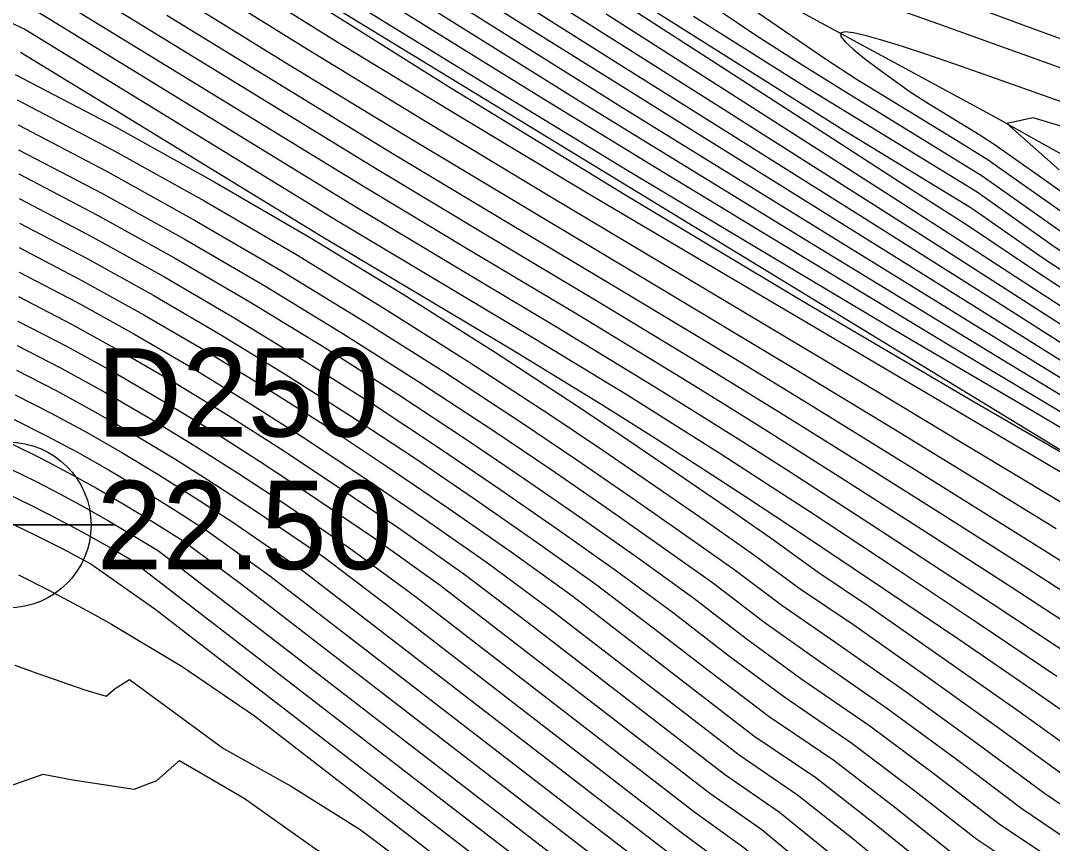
# Model space of a CAD drawing. Extents: x 2356077 to 2359823, y 225951 to 227822.
# Drawn here: x 2356756.31 to 2356785.48, y 227155.32 to 227178.59 of the extents above; entities that cross this region are included whole.
import ezdxf

# ---------------------------------------------------------------- set-up
doc = ezdxf.new("R2010")
doc.units = 0
for name, color, linetype in [('DTM Contours Major', 7, 'Continuous'), ('DTM Contours Minor', 7, 'Continuous'), ('Exist DTM Breakline', 7, 'Continuous'), ('Exist DTM Regular Point CELL', 7, 'Continuous'), ('Exist DTM Regular Point Cogo Elevation', 7, 'Continuous'), ('Exist DTM Regular Point Cogo Number', 7, 'Continuous'), ('PH Exist DTM Breakline', 7, 'Continuous')]:
    doc.layers.add(name, color=color, linetype=linetype)

msp = doc.modelspace()

# ---------------------------------------------------------------- linework, layer by layer
at = {"layer": 'DTM Contours Major'}
for points in [[(2356771.984, 227179.958), (2356775.852, 227177.461), (2356779.548, 227175.08), (2356781.342, 227173.918), (2356783.11, 227172.784), (2356784.89, 227171.594), (2356788.41, 227169.279), (2356790.16, 227168.143), (2356791.913, 227167.028), (2356793.603, 227165.918), (2356795.466, 227164.749), (2356805.131, 227158.836), (2356806.495, 227158.436), (2356807.844, 227158.101), (2356809.226, 227157.423), (2356811.927, 227156.752), (2356813.277, 227155.85), (2356816.951, 227151.278), (2356818.724, 227149.377)], [(2356762.219, 227179.9), (2356765.26, 227177.995), (2356768.642, 227175.932), (2356772.236, 227173.778), (2356775.914, 227171.598), (2356786.008, 227165.659), (2356789.013, 227163.876), (2356791.921, 227162.122), (2356794.706, 227160.399), (2356797.343, 227158.708), (2356799.806, 227157.053), (2356800.626, 227156.479), (2356801.429, 227155.905), (2356802.224, 227155.324), (2356802.765, 227154.92), (2356803.308, 227154.509), (2356803.856, 227154.087), (2356804.411, 227153.654), (2356804.974, 227153.206), (2356805.55, 227152.741), (2356807.71, 227150.617), (2356821.271, 227137.215)], [(2356756.833, 227179.532), (2356766.002, 227173.911), (2356769.054, 227172.075), (2356772.078, 227170.267), (2356774.96, 227168.517), (2356776.168, 227167.771), (2356777.343, 227167.038), (2356779.633, 227165.59), (2356781.903, 227164.137), (2356784.314, 227162.58), (2356786.736, 227160.999)], [(2356767.855, 227179.577), (2356770.544, 227177.875), (2356773.278, 227176.166), (2356776.01, 227174.471), (2356785.012, 227168.919), (2356787.456, 227167.428), (2356788.496, 227166.77), (2356803.217, 227157.763), (2356804.122, 227157.277), (2356804.592, 227157.161), (2356804.666, 227157.12), (2356805.342, 227156.656), (2356806.489, 227156.354), (2356807.01, 227156.02), (2356808.422, 227154.263), (2356809.132, 227153.413), (2356810.013, 227152.533), (2356810.959, 227151.581), (2356811.996, 227150.548), (2356814.009, 227148.592), (2356816.285, 227146.387), (2356818.748, 227143.942)], [(2356786.719, 227175.949), (2356783.606, 227177.05), (2356782.699, 227177.366), (2356781.872, 227177.648), (2356781.243, 227177.856), (2356780.69, 227178.029), (2356780.226, 227178.161), (2356779.863, 227178.244), (2356779.614, 227178.271), (2356779.493, 227178.236), (2356779.502, 227178.141), (2356779.625, 227177.988), (2356779.852, 227177.78), (2356780.173, 227177.522), (2356780.579, 227177.216), (2356781.46, 227176.58), (2356781.98, 227176.251), (2356783.428, 227175.364), (2356783.868, 227175.078), (2356790.873, 227170.131)], [(2356756.204, 227176.355), (2356758.883, 227174.949), (2356761.516, 227173.485), (2356764.087, 227171.984), (2356766.581, 227170.464), (2356768.984, 227168.944), (2356771.28, 227167.441), (2356772.769, 227166.441), (2356774.216, 227165.453), (2356775.634, 227164.472), (2356777.034, 227163.492), (2356778.348, 227162.525), (2356779.837, 227161.518), (2356781.856, 227160.095), (2356783.887, 227158.648), (2356785.897, 227157.182)], [(2356756.272, 227172.865), (2356758.184, 227171.863), (2356760.073, 227170.814), (2356761.94, 227169.722), (2356763.785, 227168.593), (2356765.609, 227167.432), (2356767.412, 227166.241), (2356769.137, 227165.068), (2356770.846, 227163.876), (2356772.54, 227162.669), (2356774.194, 227161.423), (2356775.828, 227160.162), (2356777.472, 227158.912), (2356779.299, 227157.673), (2356781.023, 227156.349), (2356782.711, 227155.001), (2356784.626, 227153.744), (2356786.593, 227152.537)], [(2356756.21, 227169.399), (2356757.454, 227168.758), (2356758.687, 227168.082), (2356759.918, 227167.369), (2356761.157, 227166.617), (2356762.413, 227165.821), (2356763.695, 227164.978), (2356765.584, 227163.69), (2356767.473, 227162.301), (2356775.373, 227156.206), (2356776.756, 227155.21), (2356778.184, 227154.003), (2356779.581, 227152.777), (2356782.832, 227150.783), (2356784.255, 227149.745), (2356785.176, 227147.547), (2356786.156, 227145.297)], [(2356756.029, 227165.905), (2356756.722, 227165.566), (2356757.41, 227165.212), (2356758.097, 227164.84), (2356758.789, 227164.448), (2356759.491, 227164.034), (2356760.209, 227163.595), (2356773.491, 227153.351), (2356774.393, 227152.678), (2356776.65, 227150.513), (2356779.077, 227149.024), (2356780.037, 227148.11), (2356781.186, 227145.369), (2356782.452, 227142.694), (2356783.939, 227140.437), (2356785.197, 227138.043), (2356786.305, 227135.4), (2356787.577, 227132.806), (2356798.361, 227127.65), (2356801.557, 227125.987), (2356804.527, 227124.221)], [(2356756.006, 227156.951), (2356756.947, 227157.278), (2356757.779, 227157.123), (2356759.512, 227156.858), (2356760.154, 227157.098), (2356760.796, 227157.663), (2356762.626, 227156.599), (2356764.677, 227155.153), (2356766.407, 227154.206), (2356768.14, 227153.09), (2356769.835, 227151.828), (2356771.454, 227150.44), (2356772.233, 227149.696), (2356772.985, 227148.92), (2356773.861, 227148.163), (2356775.313, 227147.271), (2356775.871, 227146.351), (2356777.279, 227143.011), (2356778.765, 227140.431), (2356780.287, 227137.755), (2356781.659, 227134.784), (2356784.345, 227128.388), (2356791.919, 227124.766)]]:
    msp.add_lwpolyline(points, dxfattribs=at)
at = {"layer": 'DTM Contours Minor'}
for points in [[(2356787.489, 227177.428), (2356784.836, 227178.399), (2356777.094, 227181.258)], [(2356763.448, 227180.522), (2356766.611, 227178.547), (2356770.006, 227176.46), (2356773.528, 227174.324), (2356777.068, 227172.199), (2356781.274, 227169.698), (2356784.954, 227167.534), (2356787.74, 227165.886), (2356798.97, 227159.015), (2356802.984, 227156.343), (2356803.83, 227156.133), (2356804.927, 227154.769), (2356807.45, 227152.547), (2356810.639, 227149.566), (2356817.608, 227142.679)], [(2356764.857, 227180.262), (2356767.865, 227178.378), (2356771.032, 227176.419), (2356774.273, 227174.435), (2356777.501, 227172.474), (2356782.6, 227169.398), (2356785.484, 227167.672), (2356786.444, 227167.101), (2356788.982, 227165.574), (2356799.623, 227159.064), (2356803.257, 227156.625), (2356805.011, 227156.19), (2356804.612, 227155.954), (2356804.931, 227155.557), (2356805.361, 227155.117), (2356805.947, 227154.588), (2356807.283, 227153.362), (2356809.574, 227151.255), (2356812.334, 227148.671), (2356815.415, 227145.682), (2356818.669, 227142.358)], [(2356757.196, 227180.025), (2356766.384, 227174.393), (2356769.551, 227172.485), (2356772.709, 227170.597), (2356775.728, 227168.77), (2356777.966, 227167.393), (2356780.123, 227166.047), (2356782.259, 227164.7), (2356784.774, 227163.103), (2356787.29, 227161.486)], [(2356766.351, 227179.927), (2356769.204, 227178.131), (2356772.152, 227176.298), (2356775.131, 227174.462), (2356778.075, 227172.658), (2356784.301, 227168.862), (2356787.587, 227166.877), (2356802.668, 227157.65), (2356803.033, 227157.53), (2356804.015, 227156.954), (2356804.226, 227156.902), (2356804.173, 227156.828), (2356804.715, 227156.445), (2356805.68, 227156.151), (2356806.699, 227154.882), (2356807.247, 227154.256), (2356807.975, 227153.559), (2356809.639, 227151.955), (2356811.79, 227149.918), (2356814.304, 227147.524), (2356817.071, 227144.812), (2356819.981, 227141.818)], [(2356761.395, 227179.673), (2356764.414, 227177.783), (2356767.751, 227175.744), (2356771.274, 227173.625), (2356780.687, 227168.008), (2356782.972, 227166.636), (2356785.887, 227164.88), (2356788.747, 227163.141), (2356791.512, 227161.436), (2356794.144, 227159.781), (2356796.601, 227158.19), (2356798.845, 227156.681), (2356799.869, 227155.966), (2356800.851, 227155.263), (2356801.812, 227154.558), (2356802.467, 227154.069), (2356803.127, 227153.569), (2356803.798, 227153.051), (2356804.486, 227152.511), (2356805.194, 227151.944), (2356805.93, 227151.343), (2356808.116, 227149.293), (2356817.663, 227139.858)], [(2356763.576, 227179.775), (2356768.377, 227176.748), (2356773.392, 227173.673), (2356778.427, 227170.653), (2356783.267, 227167.807), (2356787.722, 227165.233), (2356790.51, 227163.642), (2356793.078, 227162.17), (2356797.783, 227159.296), (2356800.08, 227157.835), (2356802.386, 227156.205), (2356803.271, 227155.547), (2356804.106, 227154.909), (2356807.026, 227152.215), (2356821.57, 227137.841)], [(2356775.619, 227179.873), (2356779.065, 227177.513), (2356779.966, 227176.929), (2356782.817, 227175.183), (2356783.638, 227174.674), (2356788.197, 227171.455), (2356790.455, 227169.868), (2356792.806, 227168.305), (2356795.146, 227166.792), (2356797.446, 227165.366), (2356799.194, 227164.265), (2356806.403, 227159.857), (2356810.537, 227158.831), (2356812.473, 227158.055), (2356814.153, 227157.598), (2356816.05, 227157.127), (2356817.944, 227156.145)], [(2356754.175, 227179.401), (2356756.428, 227178.349), (2356765.221, 227172.959), (2356770.837, 227169.606), (2356773.473, 227167.995), (2356774.808, 227167.16), (2356776.104, 227166.337), (2356777.37, 227165.521), (2356778.62, 227164.706), (2356781.12, 227163.057), (2356783.354, 227161.571), (2356785.606, 227160.054)], [(2356760.866, 227179.228), (2356763.904, 227177.344), (2356767.192, 227175.342), (2356770.618, 227173.285), (2356774.055, 227171.23), (2356778.32, 227168.669), (2356781.044, 227167.016), (2356782.826, 227165.928), (2356785.591, 227164.23)], [(2356769.411, 227179.181), (2356772.043, 227177.527), (2356777.119, 227174.36), (2356781.872, 227171.397), (2356785.811, 227168.932), (2356787.109, 227168.126), (2356788.412, 227167.323), (2356789.459, 227166.629), (2356803.674, 227157.932), (2356804.591, 227157.51), (2356805.188, 227157.362), (2356805.636, 227157.098), (2356806.748, 227156.64), (2356807.666, 227156.412), (2356808.299, 227155.942), (2356810.12, 227153.676), (2356811.022, 227152.584), (2356812.065, 227151.506), (2356813.166, 227150.359), (2356814.352, 227149.141), (2356816.214, 227147.286), (2356818.252, 227145.271)], [(2356773.775, 227179.147), (2356779.588, 227175.496), (2356783.202, 227173.283), (2356785.212, 227171.88), (2356789.133, 227169.309), (2356791.037, 227168.072), (2356792.916, 227166.874), (2356794.736, 227165.683), (2356796.497, 227164.568), (2356805.459, 227159.084), (2356806.971, 227158.667), (2356808.534, 227158.279), (2356810.045, 227157.569), (2356812.968, 227156.844), (2356814.493, 227155.862), (2356816.554, 227153.297), (2356818.668, 227150.83)], [(2356789.612, 227175.854), (2356782.24, 227178.499), (2356780.466, 227179.131)], [(2356756.595, 227178.962), (2356765.615, 227173.433), (2356768.559, 227171.667), (2356771.456, 227169.936), (2356774.21, 227168.258), (2356775.485, 227167.465), (2356776.723, 227166.686), (2356777.934, 227165.914), (2356780.322, 227164.372), (2356783.839, 227162.072), (2356786.173, 227160.523)], [(2356760.444, 227178.749), (2356766.763, 227174.875), (2356770.064, 227172.893), (2356773.36, 227170.922), (2356776.529, 227169.013), (2356778.596, 227167.752), (2356781.586, 227165.907), (2356785.206, 227163.647), (2356787.825, 227161.993)], [(2356770.593, 227179.03), (2356773.029, 227177.493), (2356779.99, 227173.121), (2356783.62, 227170.826), (2356786.452, 227169.03), (2356787.862, 227168.143), (2356789.284, 227167.259), (2356790.445, 227166.475), (2356804.082, 227158.131), (2356805.068, 227157.742), (2356805.812, 227157.557), (2356806.579, 227157.112), (2356807.793, 227156.73), (2356808.762, 227156.489), (2356809.565, 227155.892), (2356811.811, 227153.098), (2356812.928, 227151.761), (2356814.136, 227150.476), (2356815.388, 227149.131), (2356816.708, 227147.734), (2356818.402, 227146)], [(2356771.746, 227178.895), (2356776.198, 227176.074), (2356780.444, 227173.384), (2356782.484, 227172.084), (2356787.098, 227169.121), (2356788.619, 227168.153), (2356790.152, 227167.192), (2356791.466, 227166.299), (2356804.453, 227158.353), (2356805.545, 227157.973), (2356806.467, 227157.744), (2356807.488, 227157.163), (2356808.747, 227156.842), (2356809.828, 227156.574), (2356810.814, 227155.864), (2356813.503, 227152.517), (2356814.847, 227150.947), (2356816.226, 227149.445), (2356817.625, 227147.897)], [(2356772.866, 227178.78), (2356778.958, 227174.891), (2356780.899, 227173.647), (2356782.8, 227172.422), (2356787.751, 227169.203), (2356789.385, 227168.154), (2356791.028, 227167.116), (2356792.535, 227166.107), (2356794.505, 227164.889), (2356804.8, 227158.59), (2356806.022, 227158.204), (2356807.15, 227157.924), (2356808.393, 227157.28), (2356810.881, 227156.662), (2356812.05, 227155.851), (2356815.211, 227151.918), (2356816.781, 227150.147), (2356818.333, 227148.418)], [(2356776.165, 227178.813), (2356777.1, 227178.182), (2356778.353, 227177.376), (2356779.746, 227176.509), (2356783.501, 227174.206), (2356787.919, 227171.085), (2356790.124, 227169.597), (2356792.316, 227168.148), (2356794.481, 227166.752), (2356796.61, 227165.435), (2356798.337, 227164.339), (2356806.065, 227159.612), (2356807.861, 227159.146), (2356811.493, 227158.244), (2356813.194, 227157.487), (2356814.979, 227157.044), (2356816.694, 227156.175), (2356818.889, 227153.762)], [(2356775.337, 227178.722), (2356778.591, 227176.664), (2356783.352, 227173.745), (2356785.471, 227172.249), (2356787.578, 227170.827), (2356789.651, 227169.455), (2356791.693, 227168.119), (2356793.708, 227166.829), (2356795.706, 227165.564), (2356797.429, 227164.446), (2356805.767, 227159.345), (2356807.428, 227158.904), (2356809.145, 227158.478), (2356810.86, 227157.75), (2356812.373, 227157.341), (2356814.002, 227156.937), (2356815.684, 227155.906), (2356817.996, 227153.028)], [(2356756.304, 227177.703), (2356759.181, 227175.946), (2356764.818, 227172.491), (2356767.556, 227170.867), (2356770.215, 227169.281), (2356772.739, 227167.734), (2356774.132, 227166.858), (2356775.482, 227165.993), (2356776.801, 227165.134), (2356778.103, 227164.274), (2356780.708, 227162.533), (2356782.864, 227161.077), (2356785.038, 227159.589), (2356787.19, 227158.08)], [(2356756.156, 227177.07), (2356759.005, 227175.575), (2356761.799, 227174.023), (2356764.521, 227172.435), (2356767.151, 227170.833), (2356769.674, 227169.239), (2356772.069, 227167.675), (2356773.503, 227166.716), (2356774.894, 227165.772), (2356776.254, 227164.837), (2356777.598, 227163.904), (2356778.862, 227162.99), (2356780.29, 227162.027), (2356782.369, 227160.579), (2356784.464, 227159.106), (2356786.541, 227157.616)], [(2356787.51, 227175.068), (2356784.94, 227175.842), (2356784.197, 227175.682), (2356785.675, 227174.367)], [(2356756.232, 227175.645), (2356758.749, 227174.326), (2356761.226, 227172.951), (2356763.651, 227171.536), (2356766.012, 227170.096), (2356768.298, 227168.647), (2356770.496, 227167.206), (2356772.039, 227166.167), (2356773.541, 227165.137), (2356775.014, 227164.11), (2356776.471, 227163.082), (2356777.836, 227162.059), (2356779.335, 227161.019), (2356781.344, 227159.611), (2356783.311, 227158.19), (2356785.255, 227156.747), (2356787.311, 227155.346)], [(2356756.243, 227174.941), (2356758.605, 227173.707), (2356760.932, 227172.419), (2356763.215, 227171.088), (2356765.446, 227169.728), (2356767.616, 227168.351), (2356769.717, 227166.97), (2356771.31, 227165.895), (2356772.866, 227164.822), (2356774.395, 227163.749), (2356775.908, 227162.674), (2356777.327, 227161.59), (2356778.841, 227160.51), (2356780.833, 227159.128), (2356782.738, 227157.731), (2356784.617, 227156.312), (2356786.64, 227154.946)], [(2356756.255, 227174.256), (2356758.465, 227173.098), (2356760.643, 227171.888), (2356762.786, 227170.636), (2356764.887, 227169.352), (2356766.942, 227168.046), (2356768.945, 227166.728), (2356770.585, 227165.618), (2356772.192, 227164.504), (2356773.777, 227163.387), (2356775.34, 227162.262), (2356776.824, 227161.117), (2356778.37, 227159.986), (2356780.322, 227158.643), (2356782.165, 227157.271), (2356783.98, 227155.876), (2356785.969, 227154.545)], [(2356756.269, 227173.559), (2356758.327, 227172.48), (2356760.359, 227171.351), (2356762.362, 227170.18), (2356764.334, 227168.974), (2356766.273, 227167.74), (2356768.176, 227166.485), (2356769.86, 227165.343), (2356771.518, 227164.19), (2356773.158, 227163.027), (2356774.764, 227161.844), (2356776.324, 227160.641), (2356777.914, 227159.454), (2356779.81, 227158.158), (2356781.593, 227156.811), (2356783.344, 227155.439), (2356785.297, 227154.145), (2356787.342, 227152.89)], [(2356756.268, 227172.172), (2356758.038, 227171.246), (2356759.789, 227170.275), (2356761.522, 227169.261), (2356763.242, 227168.209), (2356764.952, 227167.119), (2356766.654, 227165.995), (2356768.418, 227164.794), (2356770.175, 227163.564), (2356771.923, 227162.312), (2356777.043, 227158.363), (2356778.789, 227157.186), (2356780.453, 227155.885), (2356782.079, 227154.561), (2356783.955, 227153.343), (2356785.843, 227152.185)], [(2356756.26, 227171.479), (2356757.892, 227170.627), (2356759.507, 227169.732), (2356761.11, 227168.796), (2356762.707, 227167.82), (2356764.303, 227166.803), (2356765.902, 227165.747), (2356767.701, 227164.52), (2356769.506, 227163.253), (2356771.294, 227161.937), (2356776.626, 227157.824), (2356778.279, 227156.697), (2356779.884, 227155.42), (2356781.448, 227154.119), (2356783.285, 227152.942), (2356785.092, 227151.833), (2356786.803, 227150.684)], [(2356756.247, 227170.786), (2356757.746, 227170.006), (2356759.229, 227169.186), (2356760.705, 227168.326), (2356762.181, 227167.425), (2356763.662, 227166.482), (2356765.158, 227165.495), (2356766.99, 227164.245), (2356768.84, 227162.943), (2356770.668, 227161.559), (2356776.209, 227157.284), (2356777.77, 227156.206), (2356779.316, 227154.952), (2356780.818, 227153.675), (2356782.615, 227152.54), (2356784.339, 227151.483), (2356785.954, 227150.371)], [(2356756.231, 227170.093), (2356757.6, 227169.383), (2356758.956, 227168.637), (2356760.308, 227167.851), (2356761.663, 227167.025), (2356763.032, 227166.155), (2356764.421, 227165.239), (2356766.283, 227163.969), (2356768.167, 227162.627), (2356775.792, 227156.744), (2356777.262, 227155.711), (2356778.749, 227154.48), (2356780.19, 227153.227), (2356781.946, 227152.138), (2356783.586, 227151.133), (2356785.104, 227150.058), (2356785.983, 227147.962)], [(2356756.185, 227168.705), (2356757.309, 227168.129), (2356758.424, 227167.522), (2356759.539, 227166.88), (2356760.663, 227166.2), (2356761.807, 227165.477), (2356762.98, 227164.709), (2356764.896, 227163.405), (2356766.782, 227161.973), (2356774.949, 227155.672), (2356776.253, 227154.7), (2356778.997, 227152.323), (2356782.076, 227150.434), (2356783.404, 227149.434), (2356784.365, 227147.141), (2356785.383, 227144.822), (2356786.82, 227142.938), (2356787.939, 227140.859), (2356788.888, 227138.594), (2356790.023, 227136.408), (2356809.655, 227127.02), (2356812.033, 227125.745)], [(2356756.156, 227168.007), (2356757.166, 227167.492), (2356758.168, 227166.95), (2356759.17, 227166.376), (2356760.183, 227165.766), (2356761.216, 227165.116), (2356762.278, 227164.423), (2356764.191, 227163.11), (2356774.5, 227155.157), (2356775.738, 227154.192), (2356777.039, 227153.047), (2356778.372, 227151.894), (2356781.301, 227150.097), (2356782.543, 227149.15), (2356783.53, 227146.795), (2356784.567, 227144.539), (2356786.036, 227142.642), (2356787.19, 227140.307), (2356788.207, 227137.88), (2356789.329, 227135.547), (2356806.332, 227127.416), (2356810.188, 227125.395)], [(2356756.119, 227167.312), (2356757.019, 227166.859), (2356757.912, 227166.383), (2356758.806, 227165.879), (2356759.71, 227165.343), (2356760.633, 227164.773), (2356761.582, 227164.163), (2356763.356, 227162.893), (2356774.164, 227154.555), (2356775.278, 227153.71), (2356776.527, 227152.579), (2356777.797, 227151.434), (2356780.569, 227149.734), (2356781.712, 227148.792), (2356782.763, 227146.284), (2356783.899, 227143.763), (2356785.382, 227141.688), (2356786.572, 227139.443), (2356787.602, 227136.983), (2356788.827, 227134.594), (2356808.022, 227125.415)], [(2356756.077, 227166.612), (2356756.873, 227166.217), (2356757.662, 227165.802), (2356758.451, 227165.365), (2356759.249, 227164.901), (2356760.063, 227164.408), (2356760.898, 227163.881), (2356762.555, 227162.65), (2356773.817, 227153.961), (2356774.824, 227153.204), (2356777.215, 227150.979), (2356779.823, 227149.379), (2356780.873, 227148.455), (2356781.973, 227145.83), (2356783.176, 227143.216), (2356784.662, 227141.043), (2356785.89, 227138.729), (2356786.958, 227136.182), (2356788.216, 227133.693), (2356803.112, 227126.57), (2356806.232, 227124.787)], [(2356755.973, 227165.187), (2356756.554, 227164.907), (2356757.13, 227164.617), (2356757.705, 227164.315), (2356758.282, 227164.002), (2356758.863, 227163.674), (2356759.404, 227163.358), (2356773.209, 227152.707), (2356774.047, 227152.078), (2356775.05, 227151.092), (2356776.104, 227150.036), (2356778.336, 227148.667), (2356779.207, 227147.75), (2356780.407, 227144.887), (2356781.735, 227142.177), (2356783.221, 227139.84), (2356784.501, 227137.364), (2356785.649, 227134.625), (2356786.932, 227131.922), (2356797.049, 227127.084), (2356800.023, 227125.452)], [(2356755.908, 227164.438), (2356756.706, 227164.052), (2356757.498, 227163.65), (2356758.287, 227163.231), (2356760.101, 227161.958), (2356773.01, 227152), (2356773.796, 227151.419), (2356774.663, 227150.555), (2356775.605, 227149.53), (2356777.606, 227148.302), (2356778.395, 227147.348), (2356779.655, 227144.343), (2356781.04, 227141.654), (2356782.518, 227139.242), (2356783.805, 227136.685), (2356784.992, 227133.852), (2356786.287, 227131.037), (2356795.74, 227126.517), (2356798.502, 227124.949)], [(2356756.242, 227162.915), (2356757.08, 227162.492), (2356757.953, 227162.031), (2356758.405, 227161.783), (2356758.871, 227161.521), (2356760.876, 227160.321), (2356762.915, 227158.926), (2356771.935, 227151.966), (2356772.933, 227151.021), (2356773.886, 227150.065), (2356774.95, 227149.119), (2356776.823, 227147.97), (2356777.536, 227147.058), (2356778.852, 227143.917), (2356780.299, 227141.203), (2356781.808, 227138.704), (2356783.101, 227136.024), (2356784.333, 227133.084), (2356785.645, 227130.152), (2356794.469, 227125.932), (2356797.02, 227124.458)], [(2356756.145, 227160.362), (2356756.797, 227160.125), (2356758.126, 227159.67), (2356758.723, 227159.485), (2356758.975, 227159.707), (2356759.384, 227159.961), (2356762.042, 227158.006), (2356763.936, 227156.951), (2356765.904, 227155.713), (2356767.924, 227154.2), (2356769.942, 227152.643), (2356771.688, 227151.202), (2356772.573, 227150.361), (2356773.422, 227149.496), (2356774.4, 227148.644), (2356776.064, 227147.623), (2356776.697, 227146.721), (2356778.054, 227143.483), (2356779.523, 227140.812), (2356781.04, 227138.225), (2356782.38, 227135.404), (2356783.665, 227132.339), (2356784.993, 227129.271), (2356793.189, 227125.351)]]:
    msp.add_lwpolyline(points, dxfattribs=at)
at = {"layer": 'Exist DTM Breakline'}
msp.add_lwpolyline([(2356613.053, 227270.361), (2356650.333, 227243.926), (2356697.977, 227215.131), (2356733.42, 227198.56), (2356756.55, 227184.242), (2356802.729, 227156.081), (2356830.777, 227139.335)], dxfattribs=at)
at = {"layer": 'Exist DTM Regular Point CELL'}
msp.add_lwpolyline([(2356755.954, 227167.328), (2356755.954, 227161.328), (2356755.954, 227164.328), (2356758.954, 227164.328), (2356752.954, 227164.328)], dxfattribs=at)
msp.add_circle((2356755.954, 227164.328), 2.344, dxfattribs=at)
at = {"layer": 'PH Exist DTM Breakline'}
msp.add_lwpolyline([(2356595.251, 227285.48), (2356610.292, 227279.585), (2356630.224, 227267.853), (2356651.648, 227254.925), (2356672.172, 227242.038), (2356694.087, 227228.261), (2356715.804, 227214.703), (2356738.018, 227201.132), (2356760.194, 227188.688), (2356783.837, 227175.884), (2356808.534, 227162.068)], dxfattribs=at)

# ---------------------------------------------------------------- texts
at = {"layer": 'Exist DTM Regular Point Cogo Elevation'}
msp.add_text('22.50', height=2.5, dxfattribs=at).set_placement((2356758.454, 227163.078))
at = {"layer": 'Exist DTM Regular Point Cogo Number'}
msp.add_text('D250', height=2.5, dxfattribs=at).set_placement((2356758.454, 227166.828))

doc.saveas('drawing.dxf')
